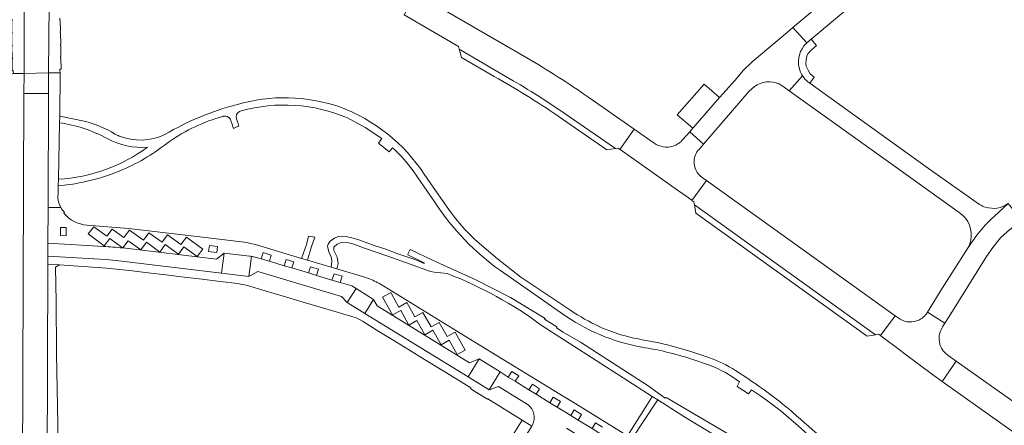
# Model space of a CAD drawing. Extents: x 148869 to 161638, y 453607 to 469810.
# Tile 458 of 656: x 155406 to 155647, y 463480 to 463579. Entities that reach past the tile are written whole.
import ezdxf

# ---------------------------------------------------------------- set-up
doc = ezdxf.new("R2010")
doc.units = 0
for name, color, linetype, lineweight in [('B-RO-VH-VERHARDING_ASFALT-GV', 251, 'CONTINUOUS', 18), ('B-RO-VH-VERHARDING_BEDRIJFSVLOERPLAAT-GV', 251, 'CONTINUOUS', 18), ('B-RO-VH-VERHARDING_STRAATBAKSTEEN-GV', 251, 'CONTINUOUS', 18)]:
    doc.layers.add(name, color=color, linetype=linetype, lineweight=lineweight)

msp = doc.modelspace()

# ---------------------------------------------------------------- linework, layer by layer
at = {"layer": 'B-RO-VH-VERHARDING_ASFALT-GV'}
for points in [[(155459.44, 463558.08, 0.0338), (155450.36, 463555.03)], [(155484.5, 463557.48, 0.15578), (155459.44, 463558.08)], [(155459.3, 463554.59, -0.390682), (155460.04, 463556.39)], [(155460.04, 463556.39, -0.076737), (155460.45, 463556.51)], [(155460.45, 463556.51, -0.170861), (155486.4, 463554.81)], [(155505.18, 463541.03, 0.160013), (155484.5, 463557.48)], [(155416.04, 463553.63, -0.090297), (155427.71, 463549.76)], [(155429.61, 463550.84, 0.082111), (155422.07, 463554.03)], [(155450.36, 463555.03, 0.033797), (155441.78, 463550.77)], [(155442.91, 463549.05, -0.083833), (155455.99, 463555.18)], [(155455.99, 463555.18, -0.028874), (155456.16, 463555.23)], [(155456.16, 463555.23, -0.306297), (155457.77, 463554.62)], [(155427.71, 463549.76, 0.142936), (155437.57, 463547.64)], [(155430.66, 463550.37, -0.019818), (155429.61, 463550.84)], [(155441.78, 463550.77, -0.209408), (155430.66, 463550.37)], [(155431.62, 463542.22, 0.066374), (155442.91, 463549.05)], [(155437.57, 463547.64, -0.143573), (155415.84, 463539.8)], [(155497.42, 463547.52, -0.056032), (155502.47, 463541.86)], [(155415.74, 463538.22, 0.082651), (155431.62, 463542.22)], [(155507.89, 463533.97, 0.092158), (155523.75, 463517.51)], [(155517.52, 463525.06, -0.053525), (155510.34, 463533.58)], [(155547.8, 463503.87, -0.044747), (155540.99, 463507.74)], [(155538.67, 463507.09, 0.109692), (155558.35, 463498.75)], [(155558.79, 463500.51, -0.065488), (155547.83, 463503.85)], [(155558.35, 463498.75, -0.041981), (155570.26, 463495.91)], [(155581.2, 463493.05, 0.054461), (155574.65, 463496.24)], [(155575.08, 463494.26, -0.077603), (155582.16, 463490.26)], [(155592.08, 463485.37, 0.019883), (155584.21, 463491.09)], [(155595.15, 463482.87, 0.00804), (155592.08, 463485.37)], [(155610.5, 463468.93, 0.010792), (155595.15, 463482.87)]]:
    msp.add_lwpolyline(points, format="xyb", dxfattribs=at)
at = {"layer": 'B-RO-VH-VERHARDING_ASFALT-GV', "flags": 128}
for points in [[(155422.07, 463554.03), (155416.12, 463555.27), (155416.04, 463553.63)], [(155457.77, 463554.62), (155458.22, 463553.27), (155458.49, 463552.45), (155458.58, 463552.19), (155459.22, 463552.54), (155459.89, 463552.82), (155459.82, 463553.03), (155459.59, 463553.73), (155459.3, 463554.59)], [(155486.4, 463554.81), (155490.69, 463552.46), (155494.8, 463549.8), (155493.95, 463548.65), (155496.59, 463546.49), (155497.42, 463547.52)], [(155502.47, 463541.86), (155505.14, 463537.98), (155507.89, 463533.97)], [(155415.84, 463539.8), (155415.74, 463538.22)], [(155510.34, 463533.58), (155506.6, 463538.98), (155505.18, 463541.03)], [(155540.99, 463507.74), (155528.79, 463515.88), (155523.06, 463520.35), (155517.52, 463525.06)], [(155523.75, 463517.51), (155538.67, 463507.09)], [(155547.83, 463503.85), (155547.8, 463503.87)], [(155574.65, 463496.24), (155570.32, 463497.68), (155565.45, 463499.13), (155564.29, 463499.39), (155563.8, 463499.5), (155562.13, 463499.88), (155558.79, 463500.51)], [(155570.26, 463495.91), (155575.08, 463494.26)], [(155584.21, 463491.09), (155581.2, 463493.05)], [(155582.16, 463490.26), (155581.61, 463489.16), (155584.35, 463487.39), (155585.13, 463488.31), (155587.28, 463486.84), (155588.8, 463485.81), (155591.07, 463484.07), (155592.32, 463483.11), (155596.48, 463479.51), (155600.55, 463475.83), (155611.87, 463465.08)]]:
    msp.add_lwpolyline(points, dxfattribs=at)
at = {"layer": 'B-RO-VH-VERHARDING_BEDRIJFSVLOERPLAAT-GV', "flags": 128}
msp.add_lwpolyline([(155560.49, 463486.14), (155554.84, 463477.13), (155555.93, 463476.46), (155561.81, 463485.31), (155562.18, 463485.88), (155560.86, 463486.72)], close=True, dxfattribs=at)
at = {"layer": 'B-RO-VH-VERHARDING_STRAATBAKSTEEN-GV', "flags": 128}
for points in [[(155645.09, 463619.01), (155630.03, 463606.32), (155609.66, 463589.09), (155604.87, 463585.04), (155595.21, 463576.89), (155598.64, 463573.16), (155599.71, 463574.05), (155618.02, 463589.44), (155624.99, 463595.34), (155629.97, 463599.56), (155642.4, 463610), (155647.84, 463614.56)], [(155530.23, 463569.5), (155503.2, 463585.21), (155500.23, 463579.97), (155513.5, 463572.27), (155513.68, 463571.62), (155526.89, 463563.9)], [(155404.46, 463578.95), (155404.47, 463578.53), (155404.39, 463578.53), (155404.42, 463575.81), (155404.49, 463575.81), (155404.5, 463575.41), (155404.42, 463575.41), (155404.44, 463572.69), (155404.52, 463572.69), (155404.52, 463572.28), (155404.45, 463572.28), (155404.49, 463569.56), (155404.56, 463569.56), (155404.56, 463569.15), (155404.48, 463569.15), (155404.51, 463566.43), (155404.77, 463566.43), (155404.78, 463566.15), (155404.79, 463565.63), (155407.4, 463565.68), (155407.47, 463582.17)], [(155407.47, 463582.17), (155407.4, 463565.68), (155413.41, 463565.81), (155413.5, 463582.59), (155407.44, 463582.51)], [(155413.5, 463582.59), (155413.41, 463565.81), (155416.19, 463565.86), (155416.18, 463566.45), (155416.17, 463566.7), (155416.44, 463566.7), (155416.4, 463569.39), (155416.32, 463569.39), (155416.33, 463569.8), (155416.4, 463569.8), (155416.37, 463572.49), (155416.29, 463572.49), (155416.29, 463572.93), (155416.37, 463572.93), (155416.31, 463575.61), (155416.24, 463575.61), (155416.22, 463576.04), (155416.3, 463576.04), (155416.26, 463578.71), (155416.18, 463578.7), (155416.16, 463579.16)], [(155598.47, 463573.01), (155598.64, 463573.16), (155595.21, 463576.89), (155593.9, 463575.78), (155585.3, 463568.52), (155583.1, 463566.41), (155581.56, 463564.64), (155578.89, 463561.61), (155577.27, 463559.81), (155570.76, 463552.29), (155570.02, 463551.44), (155573.4, 463548.43), (155584.57, 463561.31), (155585.2, 463561.94)], [(155598.88, 463563.67), (155599.33, 463563.34), (155600.42, 463564.8), (155599.43, 463565.56), (155598.91, 463566.45), (155598.48, 463567.47), (155598.39, 463568.18), (155598.45, 463569.02), (155598.64, 463569.92), (155598.9, 463570.51), (155599.66, 463571.4), (155600.98, 463572.53)], [(155600.98, 463572.53), (155599.71, 463574.05), (155598.64, 463573.16), (155598.47, 463573.01)], [(155526.89, 463563.9), (155513.68, 463571.62), (155514.23, 463569.6), (155521.28, 463565.49)], [(155406.65, 463383.37), (155406.66, 463386.6), (155406.74, 463408.47), (155406.75, 463410.6), (155406.79, 463421.09), (155406.81, 463425.9), (155406.94, 463458.68), (155406.95, 463460.04), (155409.17, 463460.02), (155409.19, 463468.58), (155407.01, 463468.62), (155407.38, 463560.81), (155407.4, 463565.68), (155404.79, 463565.63), (155404.52, 463565.62)], [(155415.71, 463536.63), (155415.74, 463538.22), (155415.84, 463539.8), (155416.04, 463553.63), (155416.12, 463555.27), (155416.19, 463565.86), (155413.41, 463565.81), (155413.38, 463560.78), (155413.27, 463532.91), (155413.53, 463532.91), (155416.38, 463532.9)], [(155592.5, 463562.74), (155594.31, 463561.45), (155597.57, 463565.07)], [(155597.57, 463565.07), (155594.31, 463561.45), (155619.11, 463543.63), (155635.86, 463531.65)], [(155599.33, 463563.34), (155598.88, 463563.67)], [(155640.82, 463533.65), (155628.33, 463542.48), (155599.33, 463563.34)], [(155551.84, 463547.34), (155552.47, 463547.45), (155552.96, 463547.11), (155556.43, 463552.06), (155545.33, 463559.82)], [(155536.8, 463555.98), (155549.75, 463546.99), (155551.84, 463547.34), (155540.67, 463555.07)], [(155540.67, 463555.07), (155551.84, 463547.34)], [(155561.31, 463548.66), (155556.43, 463552.06), (155552.96, 463547.11), (155553.01, 463547.08), (155564.77, 463538.74), (155565.6, 463538.16), (155570.49, 463534.7), (155570.56, 463534.65), (155574.08, 463539.51), (155573.05, 463540.28)], [(155572.28, 463547.12), (155573.4, 463548.43), (155570.02, 463551.44), (155568.35, 463549.53)], [(155415.68, 463535.21), (155415.71, 463536.63)], [(155416.38, 463532.9), (155413.53, 463532.91), (155413.27, 463532.91), (155413.23, 463524.23), (155426.79, 463523.38)], [(155417.08, 463531.53), (155417.27, 463531.7)], [(155638.01, 463523.14), (155640.15, 463526.16), (155642.2, 463528.61), (155643.92, 463530.28), (155644.36, 463530.67), (155647.78, 463533.88)], [(155461.19, 463524.41), (155448.99, 463525.9), (155432.9, 463527.79), (155422.82, 463528.58)], [(155431.43, 463523.02), (155428.34, 463525.3), (155426.95, 463523.5), (155423.09, 463526.44), (155424.47, 463528.19), (155427.59, 463525.88), (155428.96, 463527.65), (155431.81, 463525.59), (155433.19, 463527.36), (155436.57, 463524.91), (155437.88, 463526.72), (155441.11, 463524.4), (155442.44, 463526.19), (155445.73, 463523.85), (155447.07, 463525.63), (155451.07, 463522.72), (155449.73, 463520.92), (155446.47, 463523.3), (155445.15, 463521.49), (155441.89, 463523.85), (155440.53, 463522.03), (155437.28, 463524.4), (155435.91, 463522.59), (155432.85, 463524.8), (155431.54, 463523.01), (155454.42, 463520.26), (155456.25, 463521.74), (155462.5, 463521.02)], [(155580.07, 463477.21), (155564.22, 463486.48), (155563.98, 463486.27), (155559.89, 463489.3), (155543.3, 463500), (155539.09, 463502.4), (155537.43, 463503.51), (155537.55, 463503.75), (155534.55, 463505.61), (155534.7, 463505.79), (155526.2, 463510.89), (155517.73, 463515.21), (155507.18, 463520.03), (155501.73, 463522.61), (155501.27, 463521.66), (155501.13, 463521.36), (155505.18, 463519.41), (155505.1, 463519.25), (155503.1, 463520.1), (155500.66, 463520.94), (155498.74, 463521.59), (155495.74, 463522.7), (155492.96, 463523.65), (155490.71, 463524.47), (155489.43, 463524.91), (155487.78, 463525.44), (155486.09, 463525.79), (155485.22, 463525.91), (155484.11, 463525.81), (155483.21, 463525.41), (155482.17, 463524.64), (155481.69, 463523.97), (155481.53, 463523.45), (155481.88, 463522.1), (155482.5, 463520.64), (155482.61, 463519.68), (155482.45, 463518.31), (155483.82, 463517.9), (155484.1, 463519.26), (155483.86, 463520.74), (155483.04, 463522.36), (155483.09, 463523.24), (155483.88, 463523.91), (155485.08, 463524.47), (155486.63, 463524.29), (155488, 463523.96), (155490.36, 463523.06), (155496.23, 463521.03), (155501.73, 463519.07), (155506.65, 463517.26), (155507.62, 463517.07), (155509.2, 463516.94), (155510.74, 463516.76)], [(155413.23, 463524.23), (155413.22, 463521.03), (155427.29, 463520.23), (155429.94, 463519.95), (155455.63, 463516.87), (155456.25, 463521.74), (155454.42, 463520.26), (155431.54, 463523.01), (155431.43, 463523.02)], [(155426.79, 463523.38), (155413.23, 463524.23)], [(155476.64, 463520.04), (155475.21, 463520.47), (155465.02, 463523.56)], [(155530.53, 463484.7), (155523.3, 463489.15), (155521.03, 463488.31), (155515.88, 463491.49), (155490.66, 463507.02), (155486.36, 463509.66), (155484.95, 463511.15), (155464.48, 463517.25), (155462.28, 463516.04), (155455.63, 463516.87), (155429.94, 463519.95), (155427.29, 463520.23), (155413.22, 463521.03), (155413.21, 463519.03), (155416.1, 463518.88), (155427.53, 463518.11), (155433.18, 463517.49), (155437.76, 463516.94), (155442.06, 463516.43), (155446.49, 463515.9), (155450.88, 463515.37), (155455.3, 463514.85), (155459.62, 463514.33), (155460.29, 463514.18), (155461.23, 463513.97), (155461.97, 463513.81)], [(155456.25, 463521.74), (155455.63, 463516.87), (155462.28, 463516.04), (155462.94, 463520.95)], [(155462.5, 463521.02), (155456.25, 463521.74)], [(155462.94, 463520.95), (155462.28, 463516.04), (155464.48, 463517.25), (155484.95, 463511.15), (155486.36, 463509.66), (155488.51, 463513.07), (155487.46, 463513.73), (155484.6, 463514.59), (155482.62, 463515.18), (155478.86, 463516.31), (155476.88, 463516.91), (155472.78, 463518.14), (155470.93, 463518.69), (155467.33, 463519.77)], [(155463.89, 463520.74), (155465.33, 463520.38), (155465.78, 463521.88), (155467.79, 463521.27), (155467.33, 463519.77), (155470.93, 463518.69), (155471.42, 463520.18), (155473.27, 463519.63), (155472.78, 463518.14), (155476.88, 463516.91), (155477.37, 463518.4), (155479.35, 463517.81), (155478.86, 463516.31), (155482.62, 463515.18), (155483.12, 463516.68), (155485.1, 463516.09), (155484.6, 463514.59), (155487.46, 463513.73), (155488.51, 463513.07), (155492.77, 463510.42), (155493.66, 463508.89), (155516.25, 463494.97), (155518.57, 463495.89), (155523.7, 463492.71), (155525.69, 463491.47), (155526.53, 463492.83), (155528.23, 463491.78), (155527.39, 463490.42), (155530.74, 463488.34), (155531.58, 463489.7), (155533.34, 463488.61), (155532.5, 463487.25), (155535.85, 463485.2), (155536.68, 463486.56), (155538.43, 463485.48), (155537.59, 463484.12), (155540.97, 463482.05), (155541.81, 463483.41), (155543.58, 463482.32), (155542.74, 463480.96), (155546.14, 463478.87), (155546.97, 463480.23), (155548.68, 463479.19)], [(155467.33, 463519.77), (155465.33, 463520.38), (155463.89, 463520.74)], [(155490.91, 463515.79), (155483.82, 463517.9), (155482.45, 463518.31), (155476.64, 463520.04)], [(155461.97, 463513.81), (155466.28, 463512.54), (155470.7, 463511.24), (155474.75, 463510.04), (155478.93, 463508.81), (155483.11, 463507.57), (155487.5, 463506.28), (155488.57, 463505.95), (155489.34, 463505.56), (155490.08, 463505.09), (155490.29, 463504.96), (155494.1, 463502.62), (155497.72, 463500.39), (155498.36, 463500), (155501.59, 463498.02), (155505.25, 463495.77), (155509.1, 463493.4), (155512.7, 463491.19), (155516.56, 463488.82), (155516.46, 463488.65), (155517.55, 463487.97), (155518.33, 463487.47), (155520.61, 463486.05), (155520.67, 463486.15), (155529.11, 463480.93), (155531.44, 463479.49), (155531.6, 463479.75)], [(155640.52, 463420.68), (155642.62, 463419.13), (155645.96, 463421.35), (155634.76, 463427.7), (155562.17, 463472.64), (155555.93, 463476.46), (155554.84, 463477.13), (155542.19, 463484.88), (155538.26, 463487.28), (155517.49, 463500), (155494.23, 463514.31)], [(155620.9, 463505.95), (155620.21, 463506.45), (155616.59, 463501.59), (155616.66, 463501.53), (155621.46, 463497.95)], [(155631.79, 463503.72), (155632.36, 463504.63), (155628.06, 463507.33), (155627.82, 463506.94)], [(155533.94, 463504.02), (155553.76, 463491.25), (155560.86, 463486.72), (155562.18, 463485.88), (155568.6, 463481.78), (155587.11, 463470.55), (155595.33, 463465.35), (155601.45, 463461.03)], [(155621.46, 463497.95), (155622.3, 463497.32), (155629.61, 463491.85), (155631.64, 463490.41), (155635.11, 463495.32), (155633.1, 463496.77)], [(155674.51, 463459.49), (155678.2, 463464.85), (155676.03, 463466.36), (155669.83, 463470.72), (155635.11, 463495.32), (155631.64, 463490.41), (155663.39, 463467.84)], [(155537.59, 463484.12), (155535.85, 463485.2), (155532.5, 463487.25), (155530.74, 463488.34), (155527.39, 463490.42), (155525.69, 463491.47), (155523.7, 463492.71), (155521.03, 463488.31), (155523.3, 463489.15), (155530.53, 463484.7)], [(155539.88, 463478.97), (155545.86, 463475.28), (155546.15, 463472.84), (155548.79, 463477.24), (155547.84, 463477.83), (155546.14, 463478.87), (155542.74, 463480.96), (155540.97, 463482.05), (155537.59, 463484.12)], [(155531.6, 463479.75), (155531.44, 463479.49), (155526.63, 463471.79), (155517.54, 463457.18), (155514.89, 463452.91), (155517.94, 463451.05), (155523.23, 463459.55), (155532.07, 463473.82), (155534.43, 463477.65)]]:
    msp.add_lwpolyline(points, dxfattribs=at)
at = {"layer": 'B-RO-VH-VERHARDING_STRAATBAKSTEEN-GV'}
for points in [[(155598.47, 463573.01, 0.272665), (155596.75, 463567.04)], [(155596.75, 463567.04, -0.272665), (155598.47, 463573.01)], [(155545.33, 463559.82, 0.019903), (155530.23, 463569.5)], [(155521.28, 463565.49, -0.021013), (155536.8, 463555.98)], [(155596.75, 463567.04, 0.097042), (155597.57, 463565.07)], [(155597.57, 463565.07, -0.097042), (155596.75, 463567.04)], [(155526.89, 463563.9, -0.020085), (155540.67, 463555.07)], [(155540.67, 463555.07, 0.020085), (155526.89, 463563.9)], [(155585.2, 463561.94, -0.27822), (155591.13, 463563.38)], [(155591.13, 463563.38, -0.064082), (155592.5, 463562.74)], [(155597.57, 463565.07, 0.085417), (155598.88, 463563.67)], [(155598.88, 463563.67, -0.085417), (155597.57, 463565.07)], [(155565.93, 463547.91, -0.236939), (155561.31, 463548.66)], [(155568.35, 463549.53, -0.142489), (155565.93, 463547.91)], [(155571.06, 463544.21, -0.180464), (155572.28, 463547.12)], [(155573.05, 463540.28, -0.260605), (155571.06, 463544.21)], [(155416.38, 463532.9, -0.106746), (155415.68, 463535.21)], [(155417.27, 463531.7, -0.06499), (155416.38, 463532.9)], [(155635.86, 463531.65, -0.078691), (155637.36, 463530.28)], [(155642.26, 463532.98, -0.064531), (155640.82, 463533.65)], [(155647.78, 463533.88, -0.237288), (155642.26, 463532.98)], [(155422.82, 463528.58, -0.19689), (155417.08, 463531.53)], [(155637.36, 463530.28, -0.300816), (155638.01, 463523.14)], [(155465.02, 463523.56, 0.026616), (155461.19, 463524.41)], [(155426.79, 463523.38, -0.014666), (155431.43, 463523.02)], [(155431.43, 463523.02, 0.014666), (155426.79, 463523.38)], [(155462.5, 463521.02, -0.011277), (155462.94, 463520.95)], [(155462.94, 463520.95, 0.011277), (155462.5, 463521.02)], [(155462.94, 463520.95, -0.027311), (155463.89, 463520.74)], [(155463.89, 463520.74, 0.027311), (155462.94, 463520.95)], [(155494.23, 463514.31, 0.039632), (155490.91, 463515.79)], [(155510.74, 463516.76, -0.068584), (155533.94, 463504.02)], [(155625.43, 463505.17, -0.253319), (155620.9, 463505.95)], [(155627.82, 463506.94, -0.157738), (155625.43, 463505.17)], [(155631.11, 463502.3, -0.079522), (155631.79, 463503.72)], [(155633.1, 463496.77, -0.325368), (155631.11, 463502.3)], [(155531.6, 463479.75, 0.346024), (155530.53, 463484.7)], [(155530.53, 463484.7, -0.346024), (155531.6, 463479.75)]]:
    msp.add_lwpolyline(points, format="xyb", dxfattribs=at)
at = {"layer": 'B-RO-VH-VERHARDING_STRAATBAKSTEEN-GV', "flags": 128}
for points in [[(155407.4, 463565.68), (155407.38, 463560.81), (155413.38, 463560.78), (155413.41, 463565.81)], [(155570.76, 463552.29), (155577.27, 463559.81), (155573.51, 463563.08), (155566.94, 463555.56)], [(155413.02, 463469.9), (155413.21, 463519.03), (155413.22, 463521.03), (155413.23, 463524.23), (155413.27, 463532.91), (155413.38, 463560.78), (155407.38, 463560.81), (155407.01, 463468.62), (155409.19, 463468.58), (155409.19, 463469.9)], [(155620.21, 463506.45), (155574.08, 463539.51), (155570.56, 463534.65), (155571.02, 463534.32), (155571.15, 463533.57), (155615.39, 463501.8), (155616.15, 463501.92), (155616.59, 463501.59)], [(155571.15, 463533.57), (155571.51, 463531.52), (155613.37, 463501.49), (155615.39, 463501.8)], [(155633.42, 463506.3), (155642.47, 463520.96), (155644.04, 463523.16), (155645.96, 463525.46), (155647.58, 463527), (155651.07, 463529.87), (155647.78, 463533.88), (155644.36, 463530.67), (155643.92, 463530.28), (155642.2, 463528.61), (155640.15, 463526.16), (155638.01, 463523.14), (155638, 463523.12), (155631.16, 463512.36), (155628.06, 463507.33), (155632.36, 463504.63)], [(155416.27, 463526.03), (155416.29, 463528.03), (155417.69, 463528.03), (155417.68, 463526.02)], [(155431.54, 463523.01), (155432.85, 463524.8), (155435.91, 463522.59), (155437.28, 463524.4), (155440.53, 463522.03), (155441.89, 463523.85), (155445.15, 463521.49), (155446.47, 463523.3), (155449.73, 463520.92), (155451.07, 463522.72), (155447.07, 463525.63), (155445.73, 463523.85), (155442.44, 463526.19), (155441.11, 463524.4), (155437.88, 463526.72), (155436.57, 463524.91), (155433.19, 463527.36), (155431.81, 463525.59), (155428.96, 463527.65), (155427.59, 463525.88), (155424.47, 463528.19), (155423.09, 463526.44), (155426.95, 463523.5), (155428.34, 463525.3), (155431.43, 463523.02)], [(155478.43, 463525.66), (155476.86, 463525.91), (155476.4, 463523.83), (155475.21, 463520.47), (155476.64, 463520.04), (155477.54, 463523.17)], [(155454.68, 463523.37), (155454.49, 463521.88), (155452.48, 463522.13), (155452.67, 463523.63)], [(155415.69, 463475.56), (155415.62, 463479.83), (155415.55, 463484.37), (155415.49, 463488.53), (155415.42, 463492.81), (155415.36, 463497.02), (155415.32, 463500), (155415.3, 463501.91), (155415.26, 463505.5), (155415.21, 463509.95), (155415.11, 463518.29), (155416.1, 463518.88), (155413.21, 463519.03), (155413.02, 463469.9), (155413.01, 463466.85), (155415.82, 463466.9), (155415.75, 463471.46)], [(155492.77, 463510.42), (155488.51, 463513.07), (155486.36, 463509.66), (155490.66, 463507.02)], [(155490.66, 463507.02), (155515.88, 463491.49), (155518.57, 463495.89), (155516.25, 463494.97), (155493.66, 463508.89), (155492.77, 463510.42)], [(155495, 463511.01), (155496.96, 463512.11), (155497.14, 463511.8), (155498.95, 463508.57), (155500.9, 463509.67), (155502.87, 463506.17), (155504.85, 463507.24), (155506.85, 463503.72), (155508.8, 463504.79), (155510.75, 463501.36), (155512.73, 463502.4), (155515.16, 463498.05), (155513.18, 463496.97), (155511.22, 463500.44), (155509.26, 463499.37), (155507.26, 463502.89), (155505.29, 463501.78), (155503.34, 463505.28), (155501.36, 463504.18), (155499.4, 463507.74), (155497.43, 463506.66)], [(155495, 463511.01), (155497.43, 463506.66), (155499.4, 463507.74), (155501.36, 463504.18), (155503.34, 463505.28), (155505.29, 463501.78), (155507.26, 463502.89), (155509.26, 463499.37), (155511.22, 463500.44), (155513.18, 463496.97), (155515.16, 463498.05), (155512.73, 463502.4), (155510.75, 463501.36), (155508.8, 463504.79), (155506.85, 463503.72), (155504.85, 463507.24), (155502.87, 463506.17), (155500.9, 463509.67), (155498.95, 463508.57), (155497.14, 463511.8), (155496.96, 463512.11)], [(155521.03, 463488.31), (155523.7, 463492.71), (155518.57, 463495.89), (155515.88, 463491.49)], [(155529.11, 463480.93), (155526.66, 463476.99), (155524.58, 463473.64), (155522, 463469.5), (155519.66, 463465.73), (155517.34, 463462), (155515.03, 463458.28), (155512.57, 463454.34), (155514.89, 463452.91), (155517.54, 463457.18), (155516.11, 463458.07), (155525.2, 463472.68), (155526.63, 463471.79), (155531.44, 463479.49)]]:
    msp.add_lwpolyline(points, close=True, dxfattribs=at)

doc.saveas('drawing.dxf')
